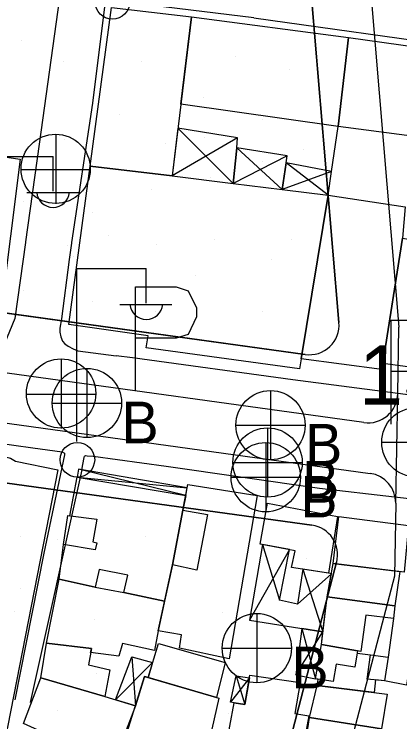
# Model space of a CAD drawing. Extents: x 417997 to 421451, y 4451742 to 4455216.
# Drawn here: x 419944.2 to 419983.1, y 4452298.1 to 4452369.6 of the extents above; entities that cross this region are included whole.
import ezdxf

# ---------------------------------------------------------------- set-up
doc = ezdxf.new("R2010")
doc.units = 0
for name, color, linetype in [('ADAKENARI', 7, 'Continuous'), ('B_Mesken', 7, 'Continuous'), ('B_Sundurma', 7, 'Continuous'), ('B_Teras', 7, 'Continuous'), ('Default', 7, 'Continuous'), ('KALDIRIM', 7, 'Continuous'), ('PL_AYA_PARK_DINLENME', 7, 'Continuous'), ('PL_REKRASYON', 7, 'Continuous'), ('S_Elektrik_Diregi', 7, 'Continuous'), ('S_Otopark', 7, 'Continuous'), ('S_Rogar_Kapagi', 7, 'Continuous'), ('S_Rogar_Kapagi_Buski', 7, 'Continuous'), ('Sinir_Duvar_tek_tarafa_ait', 7, 'Continuous'), ('TR_PARKALANI', 7, 'Continuous'), ('Y_Kot_Noktasi', 7, 'Continuous'), ('Yol_Sose', 7, 'Continuous')]:
    doc.layers.add(name, color=color, linetype=linetype)

# ---------------------------------------------------------------- blocks, each defined once
blk = doc.blocks.new('POINT_DISPLAY')
at = {"layer": 'Default'}
blk.add_line((0, 0), (0, 0), dxfattribs=at)

msp = doc.modelspace()

# ---------------------------------------------------------------- linework, layer by layer
at = {"layer": 'ADAKENARI'}
for p, q in [((419968.578, 4452437.869), (419976.956, 4452338.441)), ((419968.578, 4452437.869), (419976.956, 4452338.441)), ((419973.556, 4452335.217), (419924.62, 4452341.981)), ((419973.556, 4452335.217), (419924.62, 4452341.981)), ((419924.595, 4452324.823), (419974.231, 4452317.962)), ((419924.595, 4452324.823), (419974.231, 4452317.962)), ((419976.723, 4452314.231), (419956.462, 4452236.825)), ((419976.723, 4452314.231), (419956.462, 4452236.825))]:
    msp.add_line(p, q, dxfattribs=at)
for centre, start, end in [((419973.967, 4452338.189), 262.13027, 4.81676), ((419973.967, 4452338.189), 262.13027, 4.81676), ((419973.821, 4452314.991), 345.33211, 82.13006), ((419973.821, 4452314.991), 345.33211, 82.13006)]:
    msp.add_arc(centre, 3, start, end, dxfattribs=at)
at = {"layer": 'B_Mesken'}
for points in [[(419953.984, 4452370.272), (419962.059, 4452369.325), (419960.095, 4452353.258), (419951.82, 4452354.263)], [(419976.864, 4452358.251), (419960.981, 4452360.509), (419962.059, 4452369.325), (419977.917, 4452367.265)], [(419992.795, 4452356.169), (419976.864, 4452358.251), (419977.917, 4452367.265), (419994.01, 4452364.998), (419993.737, 4452363.618)], [(419936.013, 4452353.531), (419936.361, 4452356.15), (419941.774, 4452355.38), (419944.745, 4452354.954), (419942.822, 4452339.38), (419933.986, 4452340.602)], [(419973.133, 4452334.781), (419972.953, 4452333.761), (419957.48, 4452335.876), (419957.7, 4452337.107), (419949.68, 4452338.262), (419951.82, 4452354.263), (419960.095, 4452353.258), (419966.284, 4452352.5), (419971.212, 4452351.895), (419975.869, 4452351.325)], [(419975.869, 4452351.325), (419983.638, 4452350.152), (419983.36, 4452346.984), (419981.388, 4452334.298), (419981.269, 4452333.701), (419973.133, 4452334.781)], [(419989.159, 4452333.259), (419981.388, 4452334.298), (419983.36, 4452346.984), (419985.138, 4452346.665), (419985.308, 4452347.617), (419989.635, 4452347.004), (419989.495, 4452346.109), (419991.226, 4452345.839)], [(419939.424, 4452325.354), (419941.121, 4452325.245), (419941.999, 4452325.172), (419943.003, 4452324.954), (419943.793, 4452324.727), (419944.299, 4452324.44), (419948.562, 4452323.55), (419942.563, 4452293.076), (419939.331, 4452296.35), (419937.073, 4452298.97), (419935.027, 4452300.981), (419932.849, 4452303.798), (419932.01, 4452304.901), (419935.491, 4452308.439), (419936.117, 4452312.075)], [(419949.149, 4452316.014), (419949.587, 4452318.952), (419949.587, 4452318.952), (419949.787, 4452318.925), (419950.52, 4452322.822), (419961.482, 4452320.977), (419961.204, 4452319.5), (419960.129, 4452313.975), (419959.332, 4452310.29), (419955.231, 4452311.151), (419955.647, 4452312.918), (419952.744, 4452313.504), (419952.344, 4452311.693), (419948.69, 4452312.53)], [(419960.129, 4452313.975), (419961.204, 4452319.5), (419961.688, 4452322.079), (419968.688, 4452320.974), (419965.86, 4452304.461), (419960.836, 4452305.533), (419961.064, 4452306.905), (419958.687, 4452307.309)], [(419969.735, 4452320.19), (419976.806, 4452318.834), (419975.907, 4452313.107), (419972.169, 4452313.703), (419972.527, 4452315.393), (419968.987, 4452316.061)], [(419976.384, 4452314.1), (419976.952, 4452318.838), (419983.975, 4452317.921), (419983.541, 4452313.222)], [(419976.384, 4452314.1), (419983.102, 4452313.276), (419982.587, 4452309.808), (419975.777, 4452310.737)], [(419951.948, 4452305.503), (419947.429, 4452306.043), (419948.69, 4452312.53), (419952.344, 4452311.693), (419955.231, 4452311.151), (419959.332, 4452310.29), (419958.687, 4452307.309), (419958.336, 4452305.306), (419955.091, 4452306.018), (419954.725, 4452304.737), (419951.879, 4452305.093)], [(419975.179, 4452305.91), (419975.777, 4452310.737), (419982.587, 4452309.808), (419982.448, 4452308.54), (419979.67, 4452308.867), (419979.161, 4452305.21), (419978.843, 4452305.277)], [(419946.84, 4452302.53), (419947.429, 4452306.043), (419951.948, 4452305.503), (419951.676, 4452303.874), (419953.815, 4452303.368), (419953.318, 4452300.665)], [(419957.673, 4452302.582), (419958.724, 4452306.024), (419965.451, 4452304.083), (419964.591, 4452300.548)], [(419974.768, 4452301.782), (419974.844, 4452302.391), (419974.6, 4452302.427), (419975.179, 4452305.91), (419978.843, 4452305.277), (419978.797, 4452305.022), (419980.156, 4452304.868), (419981.94, 4452304.637), (419981.565, 4452302.243), (419980.653, 4452302.325), (419980.502, 4452301.047)], [(419946.84, 4452302.53), (419953.318, 4452300.665), (419956.393, 4452299.716), (419954.153, 4452293.827), (419945.105, 4452297.938)], [(419955.278, 4452296.072), (419957.303, 4452302.691), (419964.815, 4452300.482), (419963.409, 4452294.24)], [(419965.927, 4452297.648), (419966.357, 4452300.015), (419967.461, 4452299.848), (419967.964, 4452302.825), (419973.026, 4452302.081), (419972.511, 4452298.933), (419973.905, 4452298.716), (419973.473, 4452296.343), (419973.646, 4452296.313), (419972.906, 4452291.979), (419965.13, 4452293.323)], [(419973.995, 4452298.549), (419974.768, 4452301.782), (419981.817, 4452300.878), (419981.262, 4452297.389)], [(419973.646, 4452296.313), (419973.995, 4452298.549), (419981.262, 4452297.389), (419980.801, 4452293.868), (419973.401, 4452294.878)]]:
    msp.add_lwpolyline(points, close=True, dxfattribs=at)
at = {"layer": 'B_Sundurma'}
for p, q in [((419960.685, 4452358.089), (419966.284, 4452352.5)), ((419966.717, 4452357.099), (419960.095, 4452353.258)), ((419966.63, 4452356.092), (419971.212, 4452351.895)), ((419971.718, 4452355.288), (419966.284, 4452352.5)), ((419975.869, 4452351.325), (419971.609, 4452354.572)), ((419976.214, 4452353.717), (419971.212, 4452351.895)), ((419961.482, 4452320.977), (419950.645, 4452323.617)), ((419950.52, 4452322.822), (419961.627, 4452321.751)), ((419969.244, 4452316.012), (419970.956, 4452310.397)), ((419971.955, 4452315.501), (419967.91, 4452308.386)), ((419972.781, 4452309.977), (419976.196, 4452313.056)), ((419973.318, 4452313.52), (419975.339, 4452307.203)), ((419973.204, 4452307.543), (419974.6, 4452302.427)), ((419972.598, 4452302.839), (419975.339, 4452307.203)), ((419956.03, 4452304.665), (419956.393, 4452299.716)), ((419954.39, 4452300.334), (419958.132, 4452304.085)), ((419967.917, 4452302.546), (419966.009, 4452300.074)), ((419966.574, 4452302.762), (419967.461, 4452299.848))]:
    msp.add_line(p, q, dxfattribs=at)
for points in [[(419966.63, 4452356.092), (419966.717, 4452357.099), (419960.685, 4452358.089), (419960.095, 4452353.258), (419966.284, 4452352.5)], [(419971.609, 4452354.572), (419971.718, 4452355.288), (419966.63, 4452356.092), (419966.284, 4452352.5), (419971.212, 4452351.895)], [(419975.869, 4452351.325), (419976.214, 4452353.717), (419971.609, 4452354.572), (419971.212, 4452351.895)], [(419950.52, 4452322.822), (419961.482, 4452320.977), (419961.627, 4452321.751), (419950.645, 4452323.617)], [(419969.244, 4452316.012), (419967.91, 4452308.386), (419975.339, 4452307.203), (419975.777, 4452310.737), (419976.196, 4452313.056), (419975.907, 4452313.107), (419973.318, 4452313.52), (419972.781, 4452309.977), (419970.956, 4452310.397), (419971.955, 4452315.501)], [(419973.204, 4452307.543), (419972.598, 4452302.839), (419974.6, 4452302.427), (419975.179, 4452305.91), (419975.339, 4452307.203)], [(419954.39, 4452300.334), (419956.03, 4452304.665), (419958.132, 4452304.085), (419957.673, 4452302.582), (419957.303, 4452302.691), (419956.393, 4452299.716)], [(419966.574, 4452302.762), (419967.917, 4452302.546), (419967.461, 4452299.848), (419966.357, 4452300.015), (419966.009, 4452300.074)]]:
    msp.add_lwpolyline(points, close=True, dxfattribs=at)
at = {"layer": 'B_Teras'}
for points in [[(419960.129, 4452313.975), (419961.204, 4452319.5), (419963.679, 4452319.041), (419962.616, 4452313.424)], [(419949.149, 4452316.014), (419949.587, 4452318.952), (419952.495, 4452318.567), (419952.113, 4452316.274), (419952.492, 4452316.193), (419952.35, 4452315.478)], [(419974.6, 4452302.427), (419975.179, 4452305.91), (419978.843, 4452305.277), (419978.55, 4452303.62), (419976.679, 4452303.93), (419976.378, 4452302.163)], [(419979.8, 4452302.401), (419980.156, 4452304.868), (419981.94, 4452304.637), (419981.565, 4452302.243)]]:
    msp.add_lwpolyline(points, close=True, dxfattribs=at)
at = {"layer": 'KALDIRIM'}
for p, q in [((419974.557, 4452438.373), (419983.017, 4452337.978)), ((419974.557, 4452438.373), (419983.017, 4452337.978)), ((419982.893, 4452331.258), (419983.017, 4452337.978)), ((419982.893, 4452331.258), (419983.017, 4452337.978)), ((419979.483, 4452328.341), (419920.178, 4452336.538)), ((419979.483, 4452328.341), (419920.178, 4452336.538)), ((419912.718, 4452332.522), (419980.1, 4452323.208)), ((419912.718, 4452332.522), (419980.1, 4452323.208)), ((419982.689, 4452320.181), (419982.893, 4452331.258)), ((419982.689, 4452320.181), (419982.893, 4452331.258)), ((419982.689, 4452320.181), (419982.553, 4452312.809)), ((419982.689, 4452320.181), (419982.553, 4452312.809)), ((419982.553, 4452312.809), (419962.647, 4452236.76)), ((419982.553, 4452312.809), (419962.647, 4452236.76))]:
    msp.add_line(p, q, dxfattribs=at)
for centre, start, end in [((419979.893, 4452331.313), 262.13027, 358.94378), ((419979.893, 4452331.313), 262.13027, 358.94378), ((419979.689, 4452320.236), 358.94378, 82.13006), ((419979.689, 4452320.236), 358.94378, 82.13006)]:
    msp.add_arc(centre, 3, start, end, dxfattribs=at)
at = {"layer": 'PL_AYA_PARK_DINLENME'}
for p, q in [((419974.231, 4452317.962), (419924.595, 4452324.823)), ((419974.231, 4452317.962), (419924.595, 4452324.823)), ((419956.462, 4452236.825), (419976.723, 4452314.231)), ((419956.462, 4452236.825), (419976.723, 4452314.231))]:
    msp.add_line(p, q, dxfattribs=at)
msp.add_arc((419973.821, 4452314.991), 3, 345.33211, 82.13006, dxfattribs=at)
msp.add_arc((419973.821, 4452314.991), 3, 345.33211, 82.13006, dxfattribs=at)
at = {"layer": 'PL_REKRASYON'}
for points in [[(419976.956, 4452338.441), (419968.578, 4452437.869), (419964.61, 4452484.96), (419950.937, 4452647.374)], [(419976.956, 4452338.441), (419968.578, 4452437.869), (419964.61, 4452484.96), (419950.937, 4452647.374)], [(419924.62, 4452341.981), (419973.556, 4452335.217)], [(419924.62, 4452341.981), (419973.556, 4452335.217)]]:
    msp.add_lwpolyline(points, dxfattribs=at)
msp.add_arc((419973.967, 4452338.189), 3, 262.13027, 4.81676, dxfattribs=at)
msp.add_arc((419973.967, 4452338.189), 3, 262.13027, 4.81676, dxfattribs=at)
at = {"layer": 'S_Elektrik_Diregi'}
for p, q in [((419941.086, 4452355.231), (419948.086, 4452355.231)), ((419948.086, 4452351.731), (419948.086, 4452355.231)), ((419945.426, 4452351.591), (419950.676, 4452351.591)), ((419950.5, 4452326.411), (419950.5, 4452343.911)), ((419950.5, 4452343.911), (419957.5, 4452343.911)), ((419957.5, 4452340.411), (419957.5, 4452343.911)), ((419954.84, 4452340.271), (419960.09, 4452340.271))]:
    msp.add_line(p, q, dxfattribs=at)
for centre in [(419954.072, 4452370.856), (419950.536, 4452324.575)]:
    msp.add_circle(centre, 1.75, dxfattribs=at)
for centre in [(419948.087, 4452351.744), (419957.501, 4452340.424)]:
    msp.add_arc(centre, 1.658, 184.83843, 355.14641, dxfattribs=at)
at = {"layer": 'S_Otopark'}
for points in [[(419956.422, 4452342.063), (419960.517, 4452342.063)], [(419956.422, 4452331.563), (419956.422, 4452342.063)], [(419960.517, 4452342.063), (419961.742, 4452341.643), (419962.582, 4452339.928), (419962.582, 4452339.018), (419961.742, 4452337.233), (419960.517, 4452336.883)], [(419982.229, 4452338.69), (419986.324, 4452338.69)], [(419982.229, 4452328.19), (419982.229, 4452338.69)], [(419960.517, 4452336.883), (419956.422, 4452336.883)], [(419986.324, 4452333.51), (419982.229, 4452333.51)]]:
    msp.add_lwpolyline(points, dxfattribs=at)
at = {"layer": 'S_Rogar_Kapagi'}
for p, q in [((419948.398, 4452350.451), (419948.398, 4452357.451)), ((419944.828, 4452353.916), (419951.828, 4452353.916)), ((419948.947, 4452327.748), (419948.947, 4452334.748)), ((419945.377, 4452331.213), (419952.377, 4452331.213))]:
    msp.add_line(p, q, dxfattribs=at)
for centre in [(419948.345, 4452353.98), (419948.894, 4452331.277)]:
    msp.add_circle(centre, 3.5, dxfattribs=at)
at = {"layer": 'S_Rogar_Kapagi_Buski'}
for p, q in [((419951.502, 4452333.815), (419951.502, 4452326.815)), ((419970.041, 4452331.575), (419970.041, 4452324.575)), ((419948.002, 4452330.315), (419955.002, 4452330.315)), ((419966.541, 4452328.075), (419973.542, 4452328.075)), ((419969.741, 4452327.805), (419969.741, 4452320.805)), ((419969.561, 4452326.315), (419969.561, 4452319.315)), ((419981.27, 4452326.342), (419988.271, 4452326.342)), ((419966.241, 4452324.305), (419973.242, 4452324.305)), ((419966.061, 4452322.815), (419973.062, 4452322.815)), ((419968.661, 4452309.046), (419968.661, 4452302.046)), ((419965.161, 4452305.546), (419972.162, 4452305.546))]:
    msp.add_line(p, q, dxfattribs=at)
for centre in [(419951.502, 4452330.315), (419970.041, 4452328.075), (419984.771, 4452326.342), (419969.741, 4452324.305), (419969.561, 4452322.815), (419968.661, 4452305.546)]:
    msp.add_circle(centre, 3.5, dxfattribs=at)
at = {"layer": 'Sinir_Duvar_tek_tarafa_ait'}
for points in [[(419976.214, 4452353.717), (419976.864, 4452358.251)], [(419982.448, 4452308.54), (419981.94, 4452304.637)], [(419984.186, 4452304.414), (419983.777, 4452301.808), (419981.565, 4452302.243)]]:
    msp.add_lwpolyline(points, dxfattribs=at)
at = {"layer": 'Yol_Sose'}
for points in [[(419888.37, 4452406.742), (419892.177, 4452415.685), (419892.373, 4452415.888), (419892.772, 4452416.07), (419893.285, 4452416.12), (419896.106, 4452415.894), (419896.439, 4452415.565), (419903.419, 4452403.668), (419913.431, 4452386.478), (419914.686, 4452383.784), (419914.716, 4452383.397), (419913.317, 4452380.423), (419913.123, 4452380.357), (419912.765, 4452380.339), (419900.933, 4452381.618), (419886.64, 4452382.863), (419886.283, 4452380.119), (419929.373, 4452374.455), (419948.526, 4452371.797), (419948.657, 4452371.693), (419948.731, 4452371.309), (419946.683, 4452356.46), (419945.309, 4452346.596)], [(419968.36, 4452369.227), (419954.243, 4452370.962), (419953.695, 4452371.031), (419953.316, 4452370.608), (419952.058, 4452360.604), (419949.959, 4452346.547)], [(419968.36, 4452369.227), (419989.546, 4452366.283), (420010.505, 4452363.821), (420019.147, 4452362.41), (420019.334, 4452362.382), (420019.56, 4452362.293), (420020.811, 4452362.086), (420021.382, 4452361.74), (420021.694, 4452360.613), (420019.215, 4452345.815)], [(419945.3, 4452346.531), (419944.233, 4452338.864), (419943.147, 4452336.216), (419942.696, 4452335.609), (419942.224, 4452335.309), (419940.909, 4452334.728), (419939.591, 4452334.605), (419916.737, 4452337.808), (419889.754, 4452341.15), (419857.319, 4452345.766), (419843.122, 4452347.613)], [(419945.308, 4452346.591), (419945.3, 4452346.531)], [(419945.309, 4452346.596), (419945.308, 4452346.591)], [(419949.949, 4452346.481), (419949.702, 4452344.826), (419948.92, 4452338.811)], [(419949.958, 4452346.542), (419949.949, 4452346.481)], [(419949.959, 4452346.547), (419949.958, 4452346.542)], [(419948.92, 4452338.811), (419948.775, 4452337.869), (419948.755, 4452337.46), (419948.858, 4452336.998), (419949.029, 4452336.55), (419949.281, 4452336.29), (419949.617, 4452336.048), (419950.121, 4452335.775), (419950.578, 4452335.601), (419954.472, 4452335.09)], [(419988.994, 4452328.629), (419988.812, 4452328.652), (419988.555, 4452328.791), (419988.33, 4452329.03), (419988.224, 4452329.178), (419987.226, 4452330.59), (419987.047, 4452330.734), (419972.306, 4452332.65), (419956.109, 4452334.866), (419954.472, 4452335.09)], [(419932.567, 4452327.685), (419946.053, 4452325.78), (419949.017, 4452325.373)], [(419949.017, 4452325.373), (419949.244, 4452325.23), (419949.239, 4452325.091), (419947.158, 4452315.135), (419944.765, 4452303.065), (419944.206, 4452300.33)], [(419950.973, 4452323.562), (419951.219, 4452324.816), (419951.257, 4452324.944), (419951.382, 4452324.997), (419951.54, 4452324.967), (419952.14, 4452324.943)], [(419952.14, 4452324.943), (419959.491, 4452323.932), (419974.998, 4452321.711), (419982.548, 4452320.838)], [(419950.973, 4452323.562), (419945.771, 4452300.064)], [(419982.548, 4452320.838), (420005.526, 4452318.248), (420014.733, 4452317.244), (420014.833, 4452317.155), (420014.853, 4452317.095), (420014.488, 4452312.018), (420014.238, 4452307.465), (420013.679, 4452302.456), (420013.464, 4452301.281), (420012.743, 4452298.654), (420011.939, 4452296.226), (420011.346, 4452293.971), (420010.735, 4452290.334), (420008.92, 4452281.043), (420007.872, 4452272.93), (420005.652, 4452261.249), (420005.022, 4452257.536), (420004.907, 4452257.351), (420004.768, 4452257.231), (419995.637, 4452257.604)]]:
    msp.add_lwpolyline(points, dxfattribs=at)

# ---------------------------------------------------------------- block references
at = {"layer": 'TR_PARKALANI', "xscale": 0.1, "yscale": 0.10000000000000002}
for p in [(419967.801, 4452369.104), (419967.801, 4452369.104), (419944.941, 4452366.956), (419944.941, 4452366.956), (419966.476, 4452365.312), (419966.476, 4452365.312), (419949.169, 4452364.855), (419949.169, 4452364.855), (419956.971, 4452364.855), (419956.971, 4452364.855), (419971.913, 4452363.987), (419971.913, 4452363.987), (419963.231, 4452361.153), (419963.231, 4452361.153), (419954.82, 4452359.475), (419954.82, 4452359.475), (419969.217, 4452359.006), (419969.217, 4452359.006), (419949.222, 4452356.922), (419949.222, 4452356.922), (419963.414, 4452357.132), (419963.414, 4452357.132), (419959.484, 4452356.493), (419959.484, 4452356.493), (419973.33, 4452355.898), (419973.33, 4452355.898), (419969.263, 4452354.71), (419969.263, 4452354.71), (419963.962, 4452353.065), (419963.962, 4452353.065), (419958.022, 4452351.877), (419958.022, 4452351.877), (419945.136, 4452350.713), (419945.136, 4452350.713), (419947.762, 4452350.597), (419947.762, 4452350.597), (419952.042, 4452349.588), (419952.042, 4452349.588), (419953.727, 4452347.216), (419953.727, 4452347.216), (419964.385, 4452346.851), (419964.385, 4452346.851), (419972.188, 4452346.851), (419972.188, 4452346.851), (419949.521, 4452346.197), (419949.521, 4452346.197), (419958.479, 4452346.303), (419958.479, 4452346.303), (419950.16, 4452345.153), (419950.16, 4452345.153), (419970.132, 4452344.817), (419970.132, 4452344.817), (419962.5, 4452343.195), (419962.5, 4452343.195), (419945.136, 4452341.687), (419945.136, 4452341.687), (419952.042, 4452340.563), (419952.042, 4452340.563), (419958.388, 4452339.54), (419958.388, 4452339.54), (419969.263, 4452339.54), (419969.263, 4452339.54), (419974.015, 4452337.164), (419974.015, 4452337.164), (419944.764, 4452316.861), (419944.764, 4452316.861), (419957.382, 4452316.829), (419957.382, 4452316.829), (419948.516, 4452316.523), (419948.516, 4452316.523), (419973.65, 4452314.636), (419973.65, 4452314.636), (419944.764, 4452311.596), (419944.764, 4452311.596), (419944.236, 4452309.258), (419944.236, 4452309.258), (419965.242, 4452309.152), (419965.242, 4452309.152), (419952.264, 4452308.421), (419952.264, 4452308.421), (419958.479, 4452307.507), (419958.479, 4452307.507), (419952.447, 4452302.938), (419952.447, 4452302.938), (419948.516, 4452299.224), (419948.516, 4452299.224), (419965.79, 4452298.917), (419965.79, 4452298.917)]:
    msp.add_blockref('POINT_DISPLAY', p, dxfattribs=at)

# ---------------------------------------------------------------- texts
at = {"layer": 'S_Rogar_Kapagi_Buski'}
for p in [(419955.002, 4452326.251), (419973.542, 4452324.011), (419973.242, 4452320.241), (419973.062, 4452318.751), (419972.162, 4452301.482)]:
    msp.add_text('B', height=4.2, dxfattribs=at).set_placement(p)
at = {"layer": 'Y_Kot_Noktasi'}
msp.add_text('134.94 ', height=6, rotation=359.61735, dxfattribs=at).set_placement((419978.961, 4452330.157))

doc.saveas('drawing.dxf')
